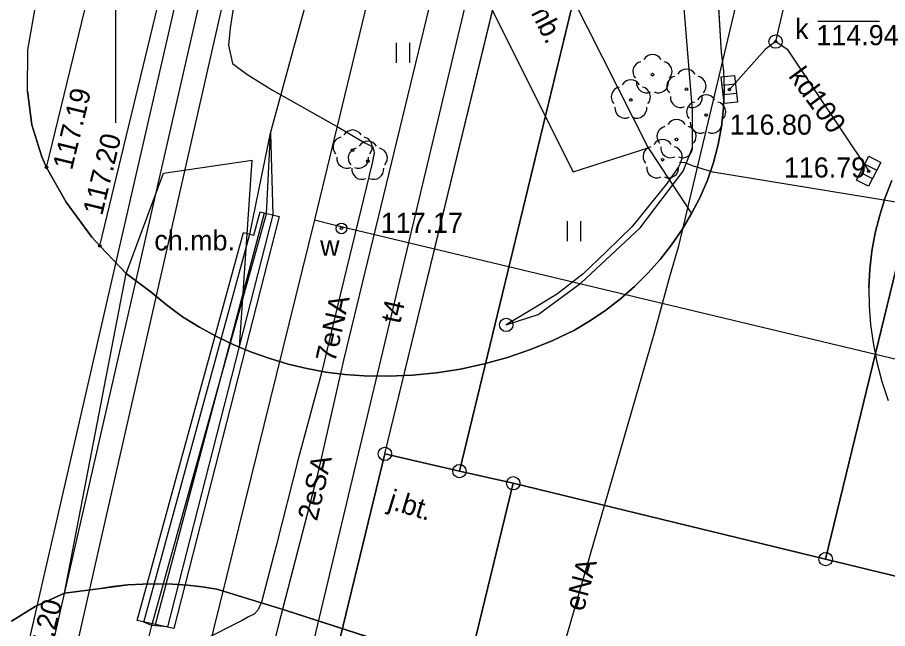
# Model space of a CAD drawing. Extents: x 6424617 to 6425697, y 5665845 to 5667190.
# Drawn here: x 6425396.34 to 6425428.81, y 5666476.12 to 5666498.94 of the extents above; entities that cross this region are included whole.
import ezdxf

# ---------------------------------------------------------------- set-up
doc = ezdxf.new("R2010")
doc.units = 0
for name, color, linetype in [('Warstwa 1', 7, 'Continuous'), ('Warstwa 10', 7, 'Continuous'), ('Warstwa 11', 7, 'Continuous'), ('Warstwa 12', 7, 'Continuous'), ('Warstwa 13', 7, 'Continuous'), ('Warstwa 14', 7, 'Continuous'), ('Warstwa 15', 7, 'Continuous'), ('Warstwa 2', 7, 'Continuous'), ('Warstwa 25', 7, 'Continuous'), ('Warstwa 4', 7, 'Continuous'), ('Warstwa 5', 7, 'Continuous'), ('Warstwa 6', 7, 'Continuous'), ('Warstwa 61', 7, 'Continuous'), ('Warstwa 63', 7, 'Continuous'), ('Warstwa 8', 7, 'Continuous'), ('Warstwa 9', 7, 'Continuous')]:
    doc.layers.add(name, color=color, linetype=linetype)

msp = doc.modelspace()

# ---------------------------------------------------------------- linework, layer by layer
at = {"layer": 'Warstwa 1'}
for p, q in [((6425410.054, 5666482.642), (6425433.754, 5666580.312)), ((6425410.054, 5666482.642), (6425433.754, 5666580.312)), ((6425412.836, 5666481.999), (6425436.256, 5666578.862)), ((6425412.836, 5666481.999), (6425436.256, 5666578.862)), ((6425426.498, 5666478.714), (6425446.546, 5666561.317)), ((6425426.498, 5666478.714), (6425446.546, 5666561.317)), ((6425386.659, 5666386.227), (6425410.054, 5666482.642)), ((6425386.659, 5666386.227), (6425410.054, 5666482.642)), ((6425410.054, 5666482.642), (6425412.836, 5666481.999)), ((6425410.054, 5666482.642), (6425412.836, 5666481.999)), ((6425412.836, 5666481.999), (6425414.841, 5666481.544)), ((6425412.836, 5666481.999), (6425414.841, 5666481.544)), ((6425403.054, 5666432.953), (6425414.841, 5666481.544)), ((6425403.054, 5666432.953), (6425414.841, 5666481.544)), ((6425414.841, 5666481.544), (6425426.498, 5666478.714)), ((6425414.841, 5666481.544), (6425426.498, 5666478.714)), ((6425426.498, 5666478.714), (6425445.943, 5666473.999)), ((6425426.498, 5666478.714), (6425445.943, 5666473.999))]:
    msp.add_line(p, q, dxfattribs=at)
at = {"layer": 'Warstwa 10'}
for points in [[(6425408.526, 5666486.136), (6425415.189, 5666513.682), (6425415.8, 5666514.595), (6425416.059, 5666515.322), (6425416.046, 5666515.972), (6425415.903, 5666516.524), (6425415.527, 5666516.858), (6425414.977, 5666516.815), (6425414.617, 5666516.009), (6425414.558, 5666515.29), (6425414.733, 5666514.858), (6425415.232, 5666514.782), (6425415.536, 5666515.098), (6425427.199, 5666563.24)], [(6425406.092, 5666476.274), (6425407.597, 5666482.082), (6425408.526, 5666486.136)], [(6425366.705, 5666313.952), (6425374.377, 5666346.412), (6425379.54, 5666367.762), (6425384.145, 5666386.807), (6425386.47, 5666396.26), (6425387.262, 5666397.301), (6425387.592, 5666398.097), (6425387.733, 5666398.995), (6425387.709, 5666399.495), (6425387.343, 5666399.88), (6425386.965, 5666400.004), (6425386.594, 5666399.939), (6425386.058, 5666399.445), (6425385.73, 5666398.749), (6425385.842, 5666398.098), (6425386.29, 5666397.932), (6425386.995, 5666398.354), (6425396.389, 5666436.784), (6425406.092, 5666476.274)]]:
    msp.add_lwpolyline(points, dxfattribs=at)
for centre in [(6425410.054, 5666482.642), (6425412.836, 5666481.999), (6425414.841, 5666481.544), (6425426.498, 5666478.714)]:
    msp.add_circle(centre, 0.25, dxfattribs=at)
at = {"layer": 'Warstwa 11'}
for centre in [(6425420.036, 5666496.803), (6425421.303, 5666496.256), (6425419.231, 5666495.858), (6425422.041, 5666495.296), (6425420.937, 5666494.379), (6425408.851, 5666493.987), (6425409.416, 5666493.571), (6425420.416, 5666493.628)]:
    msp.add_circle(centre, 0.05, dxfattribs=at)
for centre, start, end in [((6425420.036, 5666497.178), 30.1471, 149.8529), ((6425419.679, 5666496.919), 102.1471, 221.8529), ((6425420.393, 5666496.919), 318.1471, 77.8529), ((6425421.303, 5666496.631), 30.1471, 149.8529), ((6425419.231, 5666496.233), 30.1471, 149.8529), ((6425419.816, 5666496.5), 174.1471, 293.8529), ((6425420.256, 5666496.5), 246.1471, 5.8529), ((6425420.946, 5666496.372), 102.1471, 221.8529), ((6425421.66, 5666496.372), 318.1471, 77.8529), ((6425418.874, 5666495.974), 102.1471, 221.8529), ((6425419.588, 5666495.974), 318.1471, 77.8529), ((6425421.083, 5666495.953), 174.1471, 293.8529), ((6425421.523, 5666495.953), 246.1471, 5.8529), ((6425422.041, 5666495.671), 30.1471, 149.8529), ((6425419.011, 5666495.555), 174.1471, 293.8529), ((6425419.451, 5666495.555), 246.1471, 5.8529), ((6425421.684, 5666495.412), 102.1471, 221.8529), ((6425422.398, 5666495.412), 318.1471, 77.8529), ((6425420.58, 5666494.495), 102.1471, 221.8529), ((6425420.937, 5666494.754), 30.1471, 149.8529), ((6425421.294, 5666494.495), 318.1471, 77.8529), ((6425421.821, 5666494.993), 174.1471, 293.8529), ((6425422.261, 5666494.993), 246.1471, 5.8529), ((6425408.851, 5666494.362), 30.1471, 149.8529), ((6425408.494, 5666494.103), 102.1471, 221.8529), ((6425409.416, 5666493.946), 30.1471, 149.8529), ((6425409.208, 5666494.103), 318.1471, 77.8529), ((6425420.416, 5666494.003), 30.1471, 149.8529), ((6425409.059, 5666493.687), 102.1471, 221.8529), ((6425409.773, 5666493.687), 318.1471, 77.8529), ((6425420.059, 5666493.744), 102.1471, 221.8529), ((6425420.717, 5666494.076), 174.1471, 293.8529), ((6425420.773, 5666493.744), 318.1471, 77.8529), ((6425421.157, 5666494.076), 246.1471, 5.8529), ((6425408.631, 5666493.684), 174.1471, 293.8529), ((6425409.071, 5666493.684), 246.1471, 5.8529), ((6425409.196, 5666493.268), 174.1471, 293.8529), ((6425409.636, 5666493.268), 246.1471, 5.8529), ((6425420.196, 5666493.325), 174.1471, 293.8529), ((6425420.636, 5666493.325), 246.1471, 5.8529)]:
    msp.add_arc(centre, 0.375, start, end, dxfattribs=at)
at = {"layer": 'Warstwa 12'}
for points in [[(6425424.798, 5666563.269), (6425407.429, 5666491.384), (6425382.182, 5666389.031), (6425381.68, 5666386.39)], [(6425428.997, 5666563.219), (6425416.238, 5666512.78), (6425403.639, 5666459.878), (6425390.212, 5666406.396)], [(6425380.898, 5666313.781), (6425400.051, 5666402.067), (6425408.909, 5666440.823), (6425416.154, 5666473.488), (6425420.109, 5666487.161), (6425420.685, 5666489.264), (6425421.019, 5666490.41), (6425433.788, 5666544.17), (6425438.345, 5666557.965), (6425447.158, 5666555.689), (6425449.696, 5666562.969)], [(6425430.866, 5666491.752), (6425422.292, 5666493.165), (6425421.525, 5666493.395), (6425421.226, 5666493.518), (6425421.086, 5666493.51), (6425421.004, 5666493.361), (6425420.587, 5666492.746), (6425419.277, 5666491.131), (6425418.306, 5666490.183), (6425417.456, 5666489.363), (6425416.497, 5666488.625), (6425415.6, 5666488.076), (6425414.582, 5666487.458), (6425415.767, 5666487.844), (6425417.372, 5666489.034), (6425419.577, 5666491.078), (6425421.182, 5666493.199), (6425421.533, 5666494.084), (6425421.53, 5666495.475), (6425419.944, 5666514.935), (6425419.929, 5666520.306), (6425420.044, 5666520.674)], [(6425395.979, 5666472.131), (6425406.757, 5666519.155)], [(6425408.386, 5666518.801), (6425397.699, 5666471.725)], [(6425363.057, 5666313.996), (6425363.589, 5666315.638), (6425368.024, 5666336.247), (6425374.227, 5666364.401), (6425379.433, 5666385.463), (6425383.671, 5666403.831), (6425384.666, 5666408.47), (6425384.841, 5666409.038), (6425384.956, 5666409.631), (6425387.736, 5666421.374), (6425394.087, 5666447.16), (6425401.357, 5666476.231), (6425405.643, 5666491.609), (6425405.786, 5666494.624), (6425411.34, 5666514.966), (6425411.306, 5666515.732)], [(6425424.641, 5666498.037), (6425428.542, 5666514.711)], [(6425404.534, 5666500.06), (6425404.437, 5666499.511), (6425404.285, 5666498.543), (6425404.217, 5666497.903), (6425404.369, 5666497.222), (6425404.905, 5666496.825), (6425405.857, 5666496.224), (6425408.341, 5666494.834), (6425409.304, 5666494.262), (6425409.602, 5666494.108), (6425409.66, 5666493.888), (6425409.575, 5666493.499), (6425408.407, 5666488.682), (6425407.69, 5666485.671), (6425406.821, 5666482.441), (6425405.982, 5666479.161), (6425405.457, 5666477.107), (6425405.313, 5666476.809), (6425405.181, 5666476.66), (6425404.97, 5666476.553), (6425404.728, 5666476.426), (6425401.871, 5666474.97)], [(6425424.641, 5666498.037), (6425424.236, 5666497.744), (6425422.909, 5666496.248)], [(6425424.641, 5666498.037), (6425425.057, 5666497.76), (6425428.103, 5666493.195)], [(6425401.357, 5666476.231), (6425401.058, 5666476.359), (6425405.02, 5666490.849), (6425405.786, 5666494.624)], [(6425405.786, 5666494.624), (6425405.874, 5666491.574), (6425401.94, 5666476.184), (6425401.357, 5666476.231)], [(6425407.429, 5666491.384), (6425408.157, 5666491.196), (6425456.362, 5666479.67), (6425457.795, 5666479.086)]]:
    msp.add_lwpolyline(points, dxfattribs=at)
at = {"layer": 'Warstwa 14'}
msp.add_line((6425426.212, 5666498.795), (6425428.503, 5666498.795), dxfattribs=at)
for centre in [(6425424.631, 5666498.037), (6425422.909, 5666496.248), (6425428.103, 5666493.195), (6425408.435, 5666491.062)]:
    msp.add_circle(centre, 0.045, dxfattribs=at)
at = {"layer": 'Warstwa 2'}
msp.add_circle((6425414.582, 5666487.458), 0.25, dxfattribs=at)
at = {"layer": 'Warstwa 25'}
for centre in [(6425397.43, 5666493.34), (6425399.42, 5666490.41)]:
    msp.add_circle(centre, 0.045, dxfattribs=at)
at = {"layer": 'Warstwa 4'}
for p, q in [((6425423.138, 5666496.45), (6425422.641, 5666496.394)), ((6425423.177, 5666496.102), (6425422.68, 5666496.046)), ((6425427.962, 5666493.466), (6425428.406, 5666493.235)), ((6425427.8, 5666493.155), (6425428.244, 5666492.924))]:
    msp.add_line(p, q, dxfattribs=at)
for points in [[(6425423.102, 5666496.773), (6425423.213, 5666495.779), (6425422.716, 5666495.723), (6425422.605, 5666496.717)], [(6425427.65, 5666492.867), (6425428.113, 5666493.754), (6425428.556, 5666493.523), (6425428.093, 5666492.636)]]:
    msp.add_lwpolyline(points, close=True, dxfattribs=at)
for centre, radius in [((6425424.631, 5666498.037), 0.25), ((6425408.435, 5666491.062), 0.2)]:
    msp.add_circle(centre, radius, dxfattribs=at)
at = {"layer": 'Warstwa 5'}
for p, q in [((6425399.42, 5666490.41), (6425405.64, 5666516.17)), ((6425412.336, 5666509), (6425419.874, 5666494.068)), ((6425410.622, 5666506.097), (6425417.074, 5666493.169)), ((6425422.173, 5666504.791), (6425422.606, 5666497.631)), ((6425410.482, 5666497.241), (6425410.482, 5666497.991)), ((6425410.982, 5666497.241), (6425410.982, 5666497.991)), ((6425422.606, 5666497.631), (6425422.686, 5666496.943)), ((6425422.686, 5666496.943), (6425422.715, 5666496.251)), ((6425422.692, 5666495.559), (6425422.715, 5666496.251)), ((6425422.618, 5666494.871), (6425422.692, 5666495.559)), ((6425422.492, 5666494.19), (6425422.618, 5666494.871)), ((6425422.316, 5666493.52), (6425422.492, 5666494.19)), ((6425417.074, 5666493.169), (6425419.874, 5666494.068)), ((6425419.874, 5666494.068), (6425421.495, 5666491.617)), ((6425419.874, 5666494.068), (6425421.495, 5666491.617)), ((6425401.8, 5666493.12), (6425405.1, 5666493.61)), ((6425404.629, 5666486.627), (6425405.1, 5666493.61)), ((6425422.09, 5666492.866), (6425422.316, 5666493.52)), ((6425400.402, 5666489.379), (6425401.8, 5666493.12)), ((6425421.816, 5666492.23), (6425422.09, 5666492.866)), ((6425421.495, 5666491.617), (6425421.816, 5666492.23)), ((6425421.139, 5666491.022), (6425421.495, 5666491.617)), ((6425416.869, 5666490.583), (6425416.869, 5666491.333)), ((6425417.369, 5666490.583), (6425417.369, 5666491.333)), ((6425420.747, 5666490.45), (6425421.139, 5666491.022)), ((6425399.42, 5666490.41), (6425400.402, 5666489.379)), ((6425420.32, 5666489.904), (6425420.747, 5666490.45)), ((6425419.86, 5666489.385), (6425420.32, 5666489.904)), ((6425419.369, 5666488.895), (6425419.86, 5666489.385)), ((6425418.849, 5666488.437), (6425419.369, 5666488.895)), ((6425418.301, 5666488.012), (6425418.849, 5666488.437)), ((6425417.728, 5666487.621), (6425418.301, 5666488.012)), ((6425417.131, 5666487.267), (6425417.728, 5666487.621)), ((6425416.317, 5666486.877), (6425417.131, 5666487.267)), ((6425415.481, 5666486.535), (6425416.317, 5666486.877)), ((6425404.629, 5666486.627), (6425405.084, 5666486.438)), ((6425405.084, 5666486.438), (6425405.76, 5666486.198)), ((6425414.627, 5666486.242), (6425415.481, 5666486.535)), ((6425405.76, 5666486.198), (6425406.449, 5666485.994)), ((6425413.758, 5666485.999), (6425414.627, 5666486.242)), ((6425406.449, 5666485.994), (6425407.148, 5666485.828)), ((6425407.148, 5666485.828), (6425407.854, 5666485.699)), ((6425411.984, 5666485.666), (6425412.876, 5666485.807)), ((6425412.876, 5666485.807), (6425413.758, 5666485.999)), ((6425407.854, 5666485.699), (6425408.566, 5666485.608)), ((6425408.566, 5666485.608), (6425409.282, 5666485.556)), ((6425409.282, 5666485.556), (6425410.184, 5666485.541)), ((6425410.184, 5666485.541), (6425411.086, 5666485.577)), ((6425411.086, 5666485.577), (6425411.984, 5666485.666))]:
    msp.add_line(p, q, dxfattribs=at)
at = {"layer": 'Warstwa 6'}
for points in [[(6425386.659, 5666386.227), (6425410.054, 5666482.642), (6425433.754, 5666580.312), (6425463.303, 5666702.097), (6425474.6, 5666748.65), (6425473.47, 5666747.98), (6425465.93, 5666741.65), (6425451.88, 5666727.39), (6425441.06, 5666708.4), (6425429.67, 5666678.16), (6425407.73, 5666588.9), (6425390.68, 5666508.89), (6425364.93, 5666402.71), (6425352.06, 5666353.98)], [(6425491.527, 5666566.626), (6425489.08, 5666567.113), (6425471.272, 5666493.575), (6425449.122, 5666487.121), (6425445.943, 5666473.999), (6425426.498, 5666478.714), (6425414.841, 5666481.544), (6425403.054, 5666432.953), (6425420.811, 5666404.417), (6425453.223, 5666395.781)], [(6425422.173, 5666504.791), (6425422.606, 5666497.631), (6425422.686, 5666496.943), (6425422.715, 5666496.251), (6425422.692, 5666495.559), (6425422.618, 5666494.871), (6425422.492, 5666494.19), (6425422.316, 5666493.52), (6425422.09, 5666492.866), (6425421.816, 5666492.23), (6425421.495, 5666491.617), (6425421.139, 5666491.022), (6425420.747, 5666490.45), (6425420.32, 5666489.904), (6425419.86, 5666489.385), (6425419.369, 5666488.895), (6425418.849, 5666488.437), (6425418.301, 5666488.012), (6425417.728, 5666487.621), (6425417.131, 5666487.267), (6425416.317, 5666486.877), (6425415.481, 5666486.535), (6425414.627, 5666486.242), (6425413.758, 5666485.999), (6425412.876, 5666485.807), (6425411.984, 5666485.666), (6425411.086, 5666485.577), (6425410.184, 5666485.541), (6425409.282, 5666485.556), (6425408.566, 5666485.608), (6425407.854, 5666485.699), (6425407.148, 5666485.828), (6425406.449, 5666485.994), (6425405.76, 5666486.198), (6425405.084, 5666486.438), (6425404.421, 5666486.713), (6425403.773, 5666487.024), (6425403.143, 5666487.369), (6425402.507, 5666487.763), (6425401.902, 5666488.202), (6425401.33, 5666488.684), (6425400.402, 5666489.379), (6425399.42, 5666490.41), (6425399.12, 5666490.74), (6425398.169, 5666492.039), (6425397.43, 5666493.34), (6425397.25, 5666493.73), (6425396.888, 5666494.927), (6425396.72, 5666496.19), (6425396.736, 5666497.733), (6425397, 5666499.21)], [(6425428.972, 5666492.857), (6425428.722, 5666492.217), (6425428.514, 5666491.561), (6425428.348, 5666490.894), (6425428.225, 5666490.217), (6425428.146, 5666489.534), (6425428.111, 5666488.847), (6425428.119, 5666488.16), (6425428.172, 5666487.474), (6425428.268, 5666486.793), (6425428.408, 5666486.062), (6425428.596, 5666485.342), (6425428.832, 5666484.636)], [(6425414.666, 5666474.114), (6425406.328, 5666476.81), (6425403.787, 5666477.586), (6425403.238, 5666477.675), (6425402.686, 5666477.74), (6425402.132, 5666477.779), (6425401.577, 5666477.793), (6425401.021, 5666477.782), (6425400.467, 5666477.746), (6425399.915, 5666477.685), (6425399.366, 5666477.599), (6425398.1, 5666477.44), (6425397.01, 5666476.94), (6425396.12, 5666476.4)]]:
    msp.add_lwpolyline(points, dxfattribs=at)
for points in [[(6425433.754, 5666580.312), (6425436.256, 5666578.862), (6425412.836, 5666481.999), (6425410.054, 5666482.642)], [(6425412.836, 5666481.999), (6425414.841, 5666481.544), (6425426.498, 5666478.714), (6425446.546, 5666561.317), (6425434.889, 5666564.147), (6425438.183, 5666577.748), (6425436.256, 5666578.862)], [(6425445.943, 5666473.999), (6425449.122, 5666487.121), (6425471.272, 5666493.575), (6425489.08, 5666567.113), (6425449.85, 5666574.917), (6425446.546, 5666561.317), (6425426.498, 5666478.714)], [(6425403.054, 5666432.953), (6425414.841, 5666481.544), (6425412.836, 5666481.999), (6425410.054, 5666482.642), (6425386.659, 5666386.227), (6425389.561, 5666385.562), (6425391.446, 5666385.129)]]:
    msp.add_lwpolyline(points, close=True, dxfattribs=at)
at = {"layer": 'Warstwa 61'}
for points in [[(6425418.903, 5666563.341), (6425418.852, 5666563.142), (6425407.93, 5666520.767), (6425407.753, 5666519.862), (6425407.572, 5666518.978), (6425396.839, 5666471.928), (6425396.703, 5666471.243), (6425396.496, 5666470.567), (6425385.286, 5666423.635), (6425385.173, 5666423.021)], [(6425401.5, 5666476.274), (6425405.56, 5666491.64)]]:
    msp.add_lwpolyline(points, dxfattribs=at)
at = {"layer": 'Warstwa 63'}
msp.add_line((6425400, 5666505), (6425400, 5666495), dxfattribs=at)
at = {"layer": 'Warstwa 8'}
for p, q in [((6425422.173, 5666504.791), (6425422.606, 5666497.631)), ((6425396.736, 5666497.733), (6425397, 5666499.21)), ((6425396.72, 5666496.19), (6425396.736, 5666497.733)), ((6425422.606, 5666497.631), (6425422.686, 5666496.943)), ((6425422.686, 5666496.943), (6425422.715, 5666496.251)), ((6425396.72, 5666496.19), (6425396.888, 5666494.927)), ((6425422.692, 5666495.559), (6425422.715, 5666496.251)), ((6425422.618, 5666494.871), (6425422.692, 5666495.559)), ((6425396.888, 5666494.927), (6425397.25, 5666493.73)), ((6425422.492, 5666494.19), (6425422.618, 5666494.871)), ((6425422.316, 5666493.52), (6425422.492, 5666494.19)), ((6425397.25, 5666493.73), (6425397.43, 5666493.34)), ((6425397.43, 5666493.34), (6425398.169, 5666492.039)), ((6425422.09, 5666492.866), (6425422.316, 5666493.52)), ((6425421.816, 5666492.23), (6425422.09, 5666492.866)), ((6425428.722, 5666492.217), (6425428.972, 5666492.857)), ((6425421.495, 5666491.617), (6425421.816, 5666492.23)), ((6425398.169, 5666492.039), (6425399.12, 5666490.74)), ((6425428.514, 5666491.561), (6425428.722, 5666492.217)), ((6425421.139, 5666491.022), (6425421.495, 5666491.617)), ((6425428.348, 5666490.894), (6425428.514, 5666491.561)), ((6425420.747, 5666490.45), (6425421.139, 5666491.022)), ((6425399.12, 5666490.74), (6425399.42, 5666490.41)), ((6425428.225, 5666490.217), (6425428.348, 5666490.894)), ((6425399.42, 5666490.41), (6425400.402, 5666489.379)), ((6425420.32, 5666489.904), (6425420.747, 5666490.45)), ((6425428.146, 5666489.534), (6425428.225, 5666490.217)), ((6425419.86, 5666489.385), (6425420.32, 5666489.904)), ((6425398.1, 5666477.44), (6425400.402, 5666489.379)), ((6425398.1, 5666477.44), (6425400.402, 5666489.379)), ((6425400.402, 5666489.379), (6425401.33, 5666488.684)), ((6425419.369, 5666488.895), (6425419.86, 5666489.385)), ((6425428.111, 5666488.847), (6425428.146, 5666489.534)), ((6425401.33, 5666488.684), (6425401.902, 5666488.202)), ((6425418.849, 5666488.437), (6425419.369, 5666488.895)), ((6425428.111, 5666488.847), (6425428.119, 5666488.16)), ((6425418.301, 5666488.012), (6425418.849, 5666488.437)), ((6425401.902, 5666488.202), (6425402.507, 5666487.763)), ((6425417.728, 5666487.621), (6425418.301, 5666488.012)), ((6425428.119, 5666488.16), (6425428.172, 5666487.474)), ((6425402.507, 5666487.763), (6425403.143, 5666487.369)), ((6425403.143, 5666487.369), (6425403.773, 5666487.024)), ((6425417.131, 5666487.267), (6425417.728, 5666487.621)), ((6425428.172, 5666487.474), (6425428.268, 5666486.793)), ((6425416.317, 5666486.877), (6425417.131, 5666487.267)), ((6425403.773, 5666487.024), (6425404.421, 5666486.713)), ((6425404.421, 5666486.713), (6425405.084, 5666486.438)), ((6425415.481, 5666486.535), (6425416.317, 5666486.877)), ((6425428.268, 5666486.793), (6425428.408, 5666486.062)), ((6425405.084, 5666486.438), (6425405.76, 5666486.198)), ((6425414.627, 5666486.242), (6425415.481, 5666486.535)), ((6425405.76, 5666486.198), (6425406.449, 5666485.994)), ((6425413.758, 5666485.999), (6425414.627, 5666486.242)), ((6425428.408, 5666486.062), (6425428.596, 5666485.342)), ((6425406.449, 5666485.994), (6425407.148, 5666485.828)), ((6425407.148, 5666485.828), (6425407.854, 5666485.699)), ((6425411.984, 5666485.666), (6425412.876, 5666485.807)), ((6425412.876, 5666485.807), (6425413.758, 5666485.999)), ((6425407.854, 5666485.699), (6425408.566, 5666485.608)), ((6425408.566, 5666485.608), (6425409.282, 5666485.556)), ((6425409.282, 5666485.556), (6425410.184, 5666485.541)), ((6425410.184, 5666485.541), (6425411.086, 5666485.577)), ((6425411.086, 5666485.577), (6425411.984, 5666485.666)), ((6425428.596, 5666485.342), (6425428.832, 5666484.636)), ((6425398.1, 5666477.44), (6425399.641, 5666477.642)), ((6425399.641, 5666477.642), (6425400.467, 5666477.746)), ((6425400.467, 5666477.746), (6425401.021, 5666477.782)), ((6425401.021, 5666477.782), (6425401.577, 5666477.793)), ((6425401.577, 5666477.793), (6425402.132, 5666477.779)), ((6425402.132, 5666477.779), (6425402.686, 5666477.74)), ((6425402.686, 5666477.74), (6425403.238, 5666477.675)), ((6425403.238, 5666477.675), (6425403.787, 5666477.586)), ((6425397.01, 5666476.94), (6425398.1, 5666477.44)), ((6425403.787, 5666477.586), (6425406.328, 5666476.81)), ((6425396.12, 5666476.4), (6425397.01, 5666476.94)), ((6425406.328, 5666476.81), (6425414.666, 5666474.114))]:
    msp.add_line(p, q, dxfattribs=at)
msp.add_lwpolyline([(6425404.437, 5666499.511), (6425404.285, 5666498.543), (6425404.217, 5666497.903), (6425404.369, 5666497.222), (6425404.905, 5666496.825), (6425405.857, 5666496.224), (6425408.341, 5666494.834), (6425409.304, 5666494.262), (6425409.602, 5666494.108), (6425409.66, 5666493.888), (6425409.575, 5666493.499), (6425408.407, 5666488.682), (6425407.69, 5666485.671), (6425406.821, 5666482.441), (6425405.982, 5666479.161), (6425405.457, 5666477.107), (6425405.313, 5666476.809), (6425405.181, 5666476.66), (6425404.97, 5666476.553), (6425404.728, 5666476.426), (6425401.871, 5666474.97)], dxfattribs=at)
msp.add_lwpolyline([(6425405.402, 5666491.676), (6425406.116, 5666491.512), (6425402.182, 5666476.122), (6425400.817, 5666476.425), (6425404.779, 5666490.915), (6425405.161, 5666490.81)], close=True, dxfattribs=at)
at = {"layer": 'Warstwa 9'}
for p, q in [((6425397.43, 5666493.34), (6425403.12, 5666516.8)), ((6425399.42, 5666490.41), (6425405.64, 5666516.17)), ((6425412.336, 5666509), (6425419.874, 5666494.068)), ((6425410.622, 5666506.097), (6425417.074, 5666493.169)), ((6425417.074, 5666493.169), (6425419.874, 5666494.068)), ((6425401.8, 5666493.12), (6425405.1, 5666493.61)), ((6425404.629, 5666486.627), (6425405.1, 5666493.61)), ((6425397.43, 5666493.34), (6425398.169, 5666492.039)), ((6425400.402, 5666489.379), (6425401.8, 5666493.12)), ((6425428.722, 5666492.217), (6425428.972, 5666492.857)), ((6425398.169, 5666492.039), (6425399.12, 5666490.74)), ((6425428.514, 5666491.561), (6425428.722, 5666492.217)), ((6425428.348, 5666490.894), (6425428.514, 5666491.561)), ((6425399.12, 5666490.74), (6425399.42, 5666490.41)), ((6425428.225, 5666490.217), (6425428.348, 5666490.894)), ((6425428.146, 5666489.534), (6425428.225, 5666490.217)), ((6425400.402, 5666489.379), (6425401.33, 5666488.684)), ((6425428.111, 5666488.847), (6425428.146, 5666489.534)), ((6425401.33, 5666488.684), (6425401.902, 5666488.202)), ((6425428.111, 5666488.847), (6425428.119, 5666488.16)), ((6425401.902, 5666488.202), (6425402.507, 5666487.763)), ((6425428.119, 5666488.16), (6425428.172, 5666487.474)), ((6425402.507, 5666487.763), (6425403.143, 5666487.369)), ((6425403.143, 5666487.369), (6425403.773, 5666487.024)), ((6425428.172, 5666487.474), (6425428.268, 5666486.793)), ((6425403.773, 5666487.024), (6425404.421, 5666486.713)), ((6425404.421, 5666486.713), (6425404.629, 5666486.627)), ((6425428.268, 5666486.793), (6425428.408, 5666486.062)), ((6425428.408, 5666486.062), (6425428.596, 5666485.342)), ((6425428.596, 5666485.342), (6425428.832, 5666484.636))]:
    msp.add_line(p, q, dxfattribs=at)

# ---------------------------------------------------------------- texts
at = {"layer": 'Warstwa 11'}
msp.add_text('2eSA', height=0.75, rotation=76.8279, dxfattribs=at).set_placement((6425407.521, 5666480.107))
at = {"layer": 'Warstwa 13'}
for s, rotation, p in [('kd100', 306.2517, (6425425.084, 5666496.746)), ('7eNA', 77.3092, (6425408.194, 5666486.027)), ('t4', 77.2977, (6425410.62, 5666487.475)), ('t4', 77.2977, (6425410.62, 5666487.475)), ('t4', 77.2977, (6425410.62, 5666487.475)), ('eNA', 74.9887, (6425417.465, 5666476.729))]:
    msp.add_text(s, height=0.75, rotation=rotation, dxfattribs=at).set_placement(p)
at = {"layer": 'Warstwa 14'}
msp.add_text('114.94', height=0.75, dxfattribs=at).set_placement((6425426.153, 5666497.904))
at = {"layer": 'Warstwa 15'}
for s, p in [('116.80', (6425422.916, 5666494.563)), ('116.79', (6425424.94, 5666492.963)), ('117.17', (6425409.899, 5666490.896))]:
    msp.add_text(s, height=0.75, dxfattribs=at).set_placement(p)
at = {"layer": 'Warstwa 25'}
for s, rotation, p in [('117.19', 76.3695, (6425398.38, 5666493.21)), ('117.20', 76.4268, (6425399.505, 5666491.513)), ('117.20', 76.0487, (6425397.283, 5666474.126))]:
    msp.add_text(s, height=0.75, rotation=rotation, dxfattribs=at).set_placement(p)
at = {"layer": 'Warstwa 5'}
for s, p in [('k', (6425425.356, 5666498.139)), ('w', (6425407.639, 5666490.043))]:
    msp.add_text(s, height=0.75, dxfattribs=at).set_placement(p)
at = {"layer": 'Warstwa 8'}
msp.add_text('j.bt.', height=0.75, rotation=343.0184, dxfattribs=at).set_placement((6425410.132, 5666480.611))
at = {"layer": 'Warstwa 9'}
msp.add_text('ch.mb.', height=0.75, rotation=296.5228, dxfattribs=at).set_placement((6425414.756, 5666500.588))
msp.add_text('ch.mb.', height=0.75, dxfattribs=at).set_placement((6425401.452, 5666490.241))

doc.saveas('drawing.dxf')
